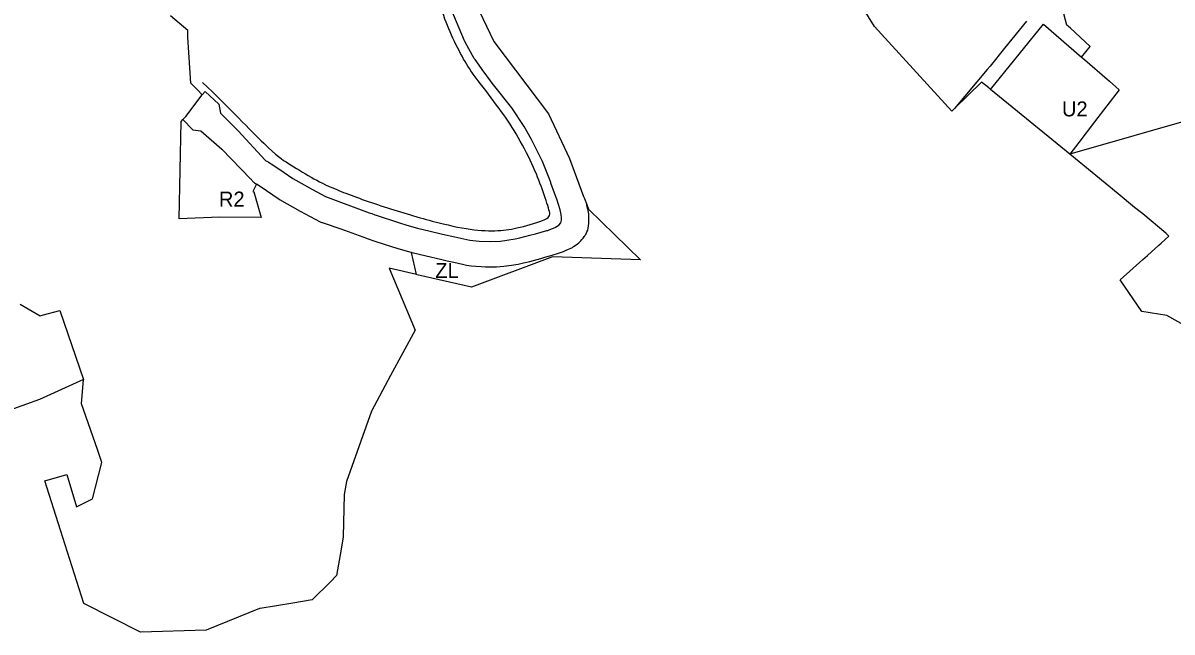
# Model space of a CAD drawing. Extents: x 7413438 to 7416393, y 5541665 to 5544118.
# Drawn here: x 7415261.6 to 7415721.5, y 5541791 to 5542034.9 of the extents above; entities that cross this region are included whole.
import ezdxf

# ---------------------------------------------------------------- set-up
doc = ezdxf.new("R2010")
doc.units = 0
for name, color, linetype in [('linie_rozgraniczajace', 7, 'Continuous'), ('linie_zabudowy_nieprzekraczalne', 7, 'Continuous'), ('oznaczenia_przeznaczen', 7, 'Continuous')]:
    doc.layers.add(name, color=color, linetype=linetype)

msp = doc.modelspace()

# ---------------------------------------------------------------- linework, layer by layer
at = {"layer": 'linie_rozgraniczajace'}
for p, q in [((7415602.4, 5542033.38), (7415591.13, 5542051.55)), ((7415679.41, 5542033.97), (7415675.95, 5542046.79)), ((7415438.34, 5542027.67), (7415432.97, 5542040.35)), ((7415442.68, 5542042.74), (7415450.03, 5542027.4)), ((7415327.61, 5542031.9), (7415320.55, 5542037.75)), ((7415648.86, 5542008.23), (7415669.98, 5542034.37)), ((7415663.2, 5542035.64), (7415654.4, 5542024.71)), ((7415669.98, 5542034.37), (7415685.2, 5542021.2)), ((7415327.56, 5542029.16), (7415327.61, 5542031.9)), ((7415633.33, 5541999.53), (7415602.4, 5542033.38)), ((7415680.02, 5542033.42), (7415679.41, 5542033.97)), ((7415680.77, 5542032.75), (7415680.02, 5542033.42)), ((7415688.71, 5542025.38), (7415680.77, 5542032.75)), ((7415328.69, 5542010.78), (7415327.56, 5542029.16)), ((7415438.41, 5542027.52), (7415438.34, 5542027.67)), ((7415438.55, 5542027.23), (7415438.41, 5542027.52)), ((7415438.58, 5542027.19), (7415438.55, 5542027.23)), ((7415442.2, 5542020.68), (7415438.58, 5542027.19)), ((7415450.03, 5542027.4), (7415471.94, 5541998.45)), ((7415685.2, 5542021.2), (7415688.71, 5542025.38)), ((7415442.35, 5542020.45), (7415442.2, 5542020.68)), ((7415442.51, 5542020.2), (7415442.35, 5542020.45)), ((7415654.4, 5542024.71), (7415648.67, 5542017.59)), ((7415685.2, 5542021.2), (7415685.57, 5542020.88)), ((7415685.57, 5542020.88), (7415696.4, 5542011.51)), ((7415446.06, 5542015.27), (7415442.51, 5542020.2)), ((7415647.49, 5542016.18), (7415634.39, 5542000.57)), ((7415648.67, 5542017.59), (7415647.49, 5542016.18)), ((7415446.08, 5542015.25), (7415446.06, 5542015.27)), ((7415446.1, 5542015.22), (7415446.08, 5542015.25)), ((7415449.73, 5542010.29), (7415446.1, 5542015.22)), ((7415645.23, 5542011.2), (7415634.39, 5542000.57)), ((7415648.13, 5542008.83), (7415645.23, 5542011.2)), ((7415696.4, 5542011.51), (7415700.35, 5542008.1)), ((7415331.37, 5542008.09), (7415328.69, 5542010.78)), ((7415331.38, 5542008.08), (7415331.37, 5542008.09)), ((7415333.31, 5542006.15), (7415331.38, 5542008.08)), ((7415333.31, 5542006.15), (7415334.44, 5542007.38)), ((7415334.44, 5542007.38), (7415339.96, 5542002.36)), ((7415449.85, 5542010.14), (7415449.73, 5542010.29)), ((7415457.27, 5542000.83), (7415449.85, 5542010.14)), ((7415648.86, 5542008.23), (7415648.13, 5542008.83)), ((7415680.5, 5541982.3), (7415648.86, 5542008.23)), ((7415700.35, 5542008.1), (7415690.45, 5541995.24)), ((7415326.7, 5541997.42), (7415333.33, 5542006.14)), ((7415333.33, 5542006.14), (7415333.31, 5542006.15)), ((7415339.96, 5542002.36), (7415340.69, 5541998.78)), ((7415325.55, 5541996.2), (7415326.7, 5541997.42)), ((7415340.69, 5541998.78), (7415340.69, 5541998.72)), ((7415340.69, 5541998.72), (7415347.64, 5541991.61)), ((7415462.22, 5541993.37), (7415457.27, 5542000.83)), ((7415471.94, 5541998.45), (7415480.3, 5541980.61)), ((7415634.39, 5542000.57), (7415633.33, 5541999.53)), ((7415743.9, 5542000.49), (7415680.5, 5541982.3)), ((7415324.14, 5541956.43), (7415324.82, 5541995.43)), ((7415324.82, 5541995.43), (7415325.55, 5541996.2)), ((7415325.55, 5541996.2), (7415329.58, 5541992.09)), ((7415465.13, 5541988.22), (7415462.22, 5541993.37)), ((7415690.45, 5541995.24), (7415684.12, 5541987.01)), ((7415329.58, 5541992.09), (7415332.81, 5541991.64)), ((7415332.81, 5541991.64), (7415341.15, 5541984.27)), ((7415347.64, 5541991.61), (7415358.48, 5541979.98)), ((7415469.53, 5541979.39), (7415465.13, 5541988.22)), ((7415341.15, 5541984.27), (7415352.66, 5541972.5)), ((7415684.12, 5541987.01), (7415680.5, 5541982.3)), ((7415358.48, 5541979.98), (7415358.75, 5541979.7)), ((7415358.75, 5541979.7), (7415358.81, 5541979.67)), ((7415358.81, 5541979.67), (7415359.11, 5541979.55)), ((7415359.11, 5541979.55), (7415359.4, 5541979.41)), ((7415359.4, 5541979.41), (7415359.69, 5541979.25)), ((7415359.69, 5541979.25), (7415359.88, 5541979.12)), ((7415359.88, 5541979.12), (7415361.55, 5541978)), ((7415472.4, 5541972.01), (7415469.53, 5541979.39)), ((7415480.3, 5541980.61), (7415485.97, 5541965.42)), ((7415699.84, 5541966.46), (7415680.5, 5541982.3)), ((7415680.5, 5541982.3), (7415680.5, 5541982.3)), ((7415361.55, 5541978), (7415366.08, 5541974.93)), ((7415366.08, 5541974.93), (7415369.51, 5541972.62)), ((7415352.66, 5541972.5), (7415352.88, 5541972.27)), ((7415352.88, 5541972.27), (7415353.04, 5541972.04)), ((7415353.04, 5541972.04), (7415353.24, 5541971.78)), ((7415353.24, 5541971.78), (7415353.46, 5541971.54)), ((7415353.46, 5541971.54), (7415353.69, 5541971.31)), ((7415354.97, 5541970.38), (7415353.6, 5541967.39)), ((7415353.69, 5541971.31), (7415353.94, 5541971.09)), ((7415353.94, 5541971.09), (7415354.2, 5541970.9)), ((7415354.2, 5541970.9), (7415354.28, 5541970.84)), ((7415354.28, 5541970.84), (7415354.97, 5541970.38)), ((7415356.48, 5541969.36), (7415354.97, 5541970.38)), ((7415369.51, 5541972.62), (7415377.46, 5541968.15)), ((7415472.4, 5541972), (7415472.4, 5541972.01)), ((7415472.79, 5541971.01), (7415472.4, 5541972)), ((7415472.87, 5541970.74), (7415472.79, 5541971.01)), ((7415474.36, 5541966.69), (7415472.87, 5541970.74)), ((7415353.6, 5541967.39), (7415353.96, 5541967.21)), ((7415353.96, 5541967.21), (7415356.96, 5541956.97)), ((7415364.08, 5541964.22), (7415356.48, 5541969.36)), ((7415377.46, 5541968.15), (7415382.62, 5541965.39)), ((7415382.62, 5541965.39), (7415400.16, 5541958.87)), ((7415475.19, 5541964.38), (7415474.36, 5541966.69)), ((7415485.97, 5541965.42), (7415486.3, 5541964.54)), ((7415706.49, 5541961.01), (7415699.84, 5541966.46)), ((7415364.27, 5541964.09), (7415364.08, 5541964.22)), ((7415364.43, 5541964), (7415364.27, 5541964.09)), ((7415372.61, 5541959.4), (7415364.43, 5541964)), ((7415476.51, 5541959.99), (7415475.19, 5541964.38)), ((7415486.3, 5541964.54), (7415487.18, 5541962.19)), ((7415487.38, 5541961.29), (7415487.18, 5541962.19)), ((7415487.18, 5541962.19), (7415487.89, 5541960.27)), ((7415487.61, 5541960.36), (7415487.38, 5541961.29)), ((7415709.71, 5541958.38), (7415706.49, 5541961.01)), ((7415340.27, 5541957.09), (7415324.14, 5541956.43)), ((7415356.96, 5541956.97), (7415340.27, 5541957.09)), ((7415372.71, 5541959.35), (7415372.61, 5541959.4)), ((7415380.65, 5541955.11), (7415372.71, 5541959.35)), ((7415400.16, 5541958.87), (7415401.14, 5541958.52)), ((7415401.14, 5541958.52), (7415402.43, 5541958.06)), ((7415402.43, 5541958.06), (7415402.95, 5541957.91)), ((7415402.95, 5541957.91), (7415411.81, 5541954.92)), ((7415476.91, 5541958.2), (7415476.51, 5541959.99)), ((7415477.07, 5541956.85), (7415476.91, 5541958.2)), ((7415477.11, 5541955.9), (7415477.07, 5541956.85)), ((7415487.74, 5541959.79), (7415487.61, 5541960.36)), ((7415487.86, 5541959.1), (7415487.74, 5541959.79)), ((7415487.98, 5541958.4), (7415487.86, 5541959.1)), ((7415487.89, 5541960.27), (7415508.7, 5541940.02)), ((7415488.06, 5541957.63), (7415487.98, 5541958.4)), ((7415488.1, 5541956.58), (7415488.06, 5541957.63)), ((7415488.11, 5541955.6), (7415488.1, 5541956.58)), ((7415718.99, 5541950.77), (7415709.71, 5541958.38)), ((7415380.68, 5541955.1), (7415380.65, 5541955.11)), ((7415380.97, 5541954.95), (7415380.68, 5541955.1)), ((7415381.28, 5541954.83), (7415380.97, 5541954.95)), ((7415381.4, 5541954.79), (7415381.28, 5541954.83)), ((7415388.87, 5541952.26), (7415381.4, 5541954.79)), ((7415399.22, 5541948.59), (7415388.87, 5541952.26)), ((7415411.81, 5541954.92), (7415415.19, 5541953.96)), ((7415415.19, 5541953.96), (7415419.44, 5541952.73)), ((7415419.44, 5541952.73), (7415424.54, 5541951.44)), ((7415424.54, 5541951.44), (7415429.49, 5541950.24)), ((7415466.72, 5541950.5), (7415471.22, 5541951.71)), ((7415471.22, 5541951.71), (7415471.65, 5541951.79)), ((7415471.65, 5541951.79), (7415472.49, 5541952.13)), ((7415472.49, 5541952.13), (7415474.51, 5541952.93)), ((7415474.51, 5541952.93), (7415474.74, 5541953.08)), ((7415474.74, 5541953.08), (7415476.04, 5541953.9)), ((7415476.04, 5541953.9), (7415476.82, 5541954.82)), ((7415476.82, 5541954.82), (7415477.11, 5541955.9)), ((7415487.29, 5541951.26), (7415487.58, 5541951.85)), ((7415487.58, 5541951.85), (7415487.78, 5541952.66)), ((7415487.78, 5541952.66), (7415487.96, 5541953.7)), ((7415487.96, 5541953.7), (7415488.04, 5541954.62)), ((7415488.04, 5541954.62), (7415488.11, 5541955.6)), ((7415399.48, 5541948.5), (7415399.22, 5541948.59)), ((7415399.49, 5541948.5), (7415399.48, 5541948.5)), ((7415402.55, 5541947.36), (7415399.49, 5541948.5)), ((7415406.32, 5541946.14), (7415402.55, 5541947.36)), ((7415429.49, 5541950.24), (7415434.43, 5541949.19)), ((7415434.43, 5541949.19), (7415440.48, 5541947.94)), ((7415440.48, 5541947.94), (7415444.09, 5541947.54)), ((7415444.09, 5541947.54), (7415448.6, 5541947.42)), ((7415448.6, 5541947.42), (7415452.64, 5541947.53)), ((7415452.64, 5541947.53), (7415455.28, 5541947.84)), ((7415455.28, 5541947.84), (7415458.6, 5541948.43)), ((7415458.6, 5541948.43), (7415460.48, 5541948.85)), ((7415460.48, 5541948.85), (7415464.44, 5541949.86)), ((7415464.44, 5541949.86), (7415466.72, 5541950.5)), ((7415483.42, 5541946.28), (7415484.03, 5541946.83)), ((7415484.03, 5541946.83), (7415484.89, 5541947.62)), ((7415484.89, 5541947.62), (7415485.27, 5541948.12)), ((7415485.27, 5541948.12), (7415485.84, 5541948.75)), ((7415485.84, 5541948.75), (7415486.24, 5541949.34)), ((7415486.24, 5541949.34), (7415486.25, 5541949.35)), ((7415486.25, 5541949.35), (7415486.51, 5541949.73)), ((7415486.51, 5541949.73), (7415486.8, 5541950.21)), ((7415486.8, 5541950.21), (7415487.1, 5541950.82)), ((7415487.1, 5541950.82), (7415487.29, 5541951.26)), ((7415717.09, 5541946.65), (7415718.73, 5541948.13)), ((7415718.73, 5541948.13), (7415720.24, 5541949.48)), ((7415720.24, 5541949.48), (7415718.99, 5541950.77)), ((7415408.83, 5541945.38), (7415406.32, 5541946.14)), ((7415411.79, 5541944.45), (7415408.83, 5541945.38)), ((7415415.96, 5541943.28), (7415411.79, 5541944.45)), ((7415416.97, 5541943.03), (7415415.96, 5541943.28)), ((7415417.02, 5541942.92), (7415416.97, 5541943.03)), ((7415416.97, 5541943.03), (7415417.34, 5541942.94)), ((7415419.07, 5541934.14), (7415417.02, 5541942.92)), ((7415417.34, 5541942.94), (7415417.34, 5541942.94)), ((7415417.34, 5541942.94), (7415420.15, 5541942.26)), ((7415420.15, 5541942.26), (7415422.9, 5541941.61)), ((7415473.37, 5541941.87), (7415475.87, 5541942.69)), ((7415475.87, 5541942.69), (7415477.85, 5541943.39)), ((7415477.85, 5541943.39), (7415478.97, 5541943.88)), ((7415478.97, 5541943.88), (7415481.45, 5541945)), ((7415481.45, 5541945), (7415481.95, 5541945.32)), ((7415481.95, 5541945.32), (7415483.42, 5541946.28)), ((7415711.64, 5541941.75), (7415716.23, 5541945.88)), ((7415716.23, 5541945.88), (7415717.09, 5541946.65)), ((7415422.9, 5541941.61), (7415428.69, 5541940.28)), ((7415428.69, 5541940.28), (7415431.35, 5541939.69)), ((7415431.35, 5541939.69), (7415434.04, 5541939.04)), ((7415434.04, 5541939.04), (7415437.43, 5541938.24)), ((7415437.43, 5541938.24), (7415439.03, 5541937.92)), ((7415439.03, 5541937.92), (7415440.99, 5541937.62)), ((7415440.99, 5541937.62), (7415442.85, 5541937.45)), ((7415473.49, 5541941.18), (7415441.09, 5541929.05)), ((7415454.08, 5541937.46), (7415457.16, 5541937.9)), ((7415457.16, 5541937.9), (7415459.76, 5541938.34)), ((7415459.76, 5541938.34), (7415461.84, 5541938.78)), ((7415461.84, 5541938.78), (7415464.48, 5541939.38)), ((7415464.48, 5541939.38), (7415468.81, 5541940.59)), ((7415468.81, 5541940.59), (7415468.84, 5541940.59)), ((7415468.84, 5541940.59), (7415470.48, 5541941.04)), ((7415470.48, 5541941.04), (7415473.37, 5541941.87)), ((7415508.7, 5541940.02), (7415473.49, 5541941.18)), ((7415700.74, 5541931.96), (7415709.82, 5541940.12)), ((7415709.82, 5541940.12), (7415711.64, 5541941.75)), ((7415419.07, 5541934.14), (7415408.11, 5541936.66)), ((7415408.11, 5541936.66), (7415418.53, 5541911.85)), ((7415419.09, 5541934.13), (7415419.07, 5541934.14)), ((7415419.31, 5541934.08), (7415419.09, 5541934.13)), ((7415441.09, 5541929.05), (7415419.31, 5541934.08)), ((7415442.85, 5541937.45), (7415444.96, 5541937.31)), ((7415444.96, 5541937.31), (7415446.64, 5541937.22)), ((7415446.64, 5541937.22), (7415448.68, 5541937.22)), ((7415448.68, 5541937.22), (7415451.09, 5541937.27)), ((7415451.09, 5541937.27), (7415454.08, 5541937.46)), ((7415709.32, 5541919.38), (7415700.74, 5541931.96)), ((7415260.5, 5541922.26), (7415268.5, 5541917.63)), ((7415269.31, 5541917.86), (7415276.33, 5541919.76)), ((7415276.33, 5541919.76), (7415285.73, 5541892.09)), ((7415719.41, 5541917.74), (7415709.32, 5541919.38)), ((7415268.5, 5541917.63), (7415269.31, 5541917.86)), ((7415737.4, 5541907.61), (7415719.41, 5541917.74)), ((7415418.53, 5541911.85), (7415408.73, 5541893.71)), ((7415285.73, 5541892.09), (7415274.08, 5541886.79)), ((7415284.98, 5541882.35), (7415285.73, 5541892.09)), ((7415408.73, 5541893.71), (7415401.04, 5541879.48)), ((7415268.22, 5541884.11), (7415257.74, 5541880.44)), ((7415274.08, 5541886.79), (7415268.22, 5541884.11)), ((7415291.34, 5541864.14), (7415284.98, 5541882.35)), ((7415401.04, 5541879.48), (7415390.99, 5541851.32)), ((7415293.17, 5541858.86), (7415291.34, 5541864.14)), ((7415289.37, 5541844.29), (7415293.17, 5541858.86)), ((7415270.29, 5541851.54), (7415279.09, 5541854.1)), ((7415276.59, 5541831.81), (7415270.29, 5541851.54)), ((7415279.09, 5541854.1), (7415282.93, 5541841.17)), ((7415390.99, 5541851.32), (7415390.11, 5541846.02)), ((7415390.11, 5541846.02), (7415389.7, 5541829.13)), ((7415282.93, 5541841.17), (7415289.37, 5541844.29)), ((7415285.99, 5541802.39), (7415276.59, 5541831.81)), ((7415389.7, 5541829.13), (7415388.87, 5541824.19)), ((7415388.87, 5541824.19), (7415387.09, 5541813.6)), ((7415387.09, 5541813.6), (7415384.65, 5541811.17)), ((7415384.65, 5541811.17), (7415377.31, 5541803.88)), ((7415308.62, 5541791.02), (7415285.99, 5541802.39)), ((7415356.27, 5541800.39), (7415334.88, 5541791.7)), ((7415356.55, 5541800.5), (7415356.27, 5541800.39)), ((7415369.58, 5541802.62), (7415356.55, 5541800.5)), ((7415377.31, 5541803.88), (7415369.58, 5541802.62)), ((7415334.88, 5541791.7), (7415308.62, 5541791.02))]:
    msp.add_line(p, q, dxfattribs=at)
at = {"layer": 'linie_zabudowy_nieprzekraczalne'}
msp.add_open_spline([(7415333.44, 5542011.08), (7415344.37, 5542000.6), (7415361.08, 5541982.97), (7415367.21, 5541978.93), (7415377.22, 5541972.8), (7415385.34, 5541968.59), (7415404.21, 5541961.64), (7415426.64, 5541954.99), (7415441.09, 5541951.84), (7415452.34, 5541951.47), (7415459.53, 5541952.68), (7415472.67, 5541956.45), (7415472.62, 5541958.91), (7415469.42, 5541968.43), (7415465.85, 5541977.71), (7415458.8, 5541991.22), (7415452.82, 5541999.92), (7415442.8, 5542012.88), (7415438.69, 5542018.68), (7415433.49, 5542028.77), (7415429.24, 5542038.79), (7415426.62, 5542051.03), (7415425.53, 5542054.61), (7415415.58, 5542079.25), (7415409.49, 5542099.04), (7415405.65, 5542105.51), (7415396.32, 5542121.23), (7415380.38, 5542147.43), (7415374.38, 5542157.8), (7415367.37, 5542172.39), (7415361.69, 5542170.83)], degree=3, dxfattribs=at)

# ---------------------------------------------------------------- texts
at = {"layer": 'oznaczenia_przeznaczen'}
for s, p in [('U2', (7415677.41, 5541997.45)), ('R2', (7415340, 5541961.35)), ('ZL', (7415426.59, 5541932.8))]:
    msp.add_text(s, height=6, dxfattribs=at).set_placement(p)

doc.saveas('drawing.dxf')
